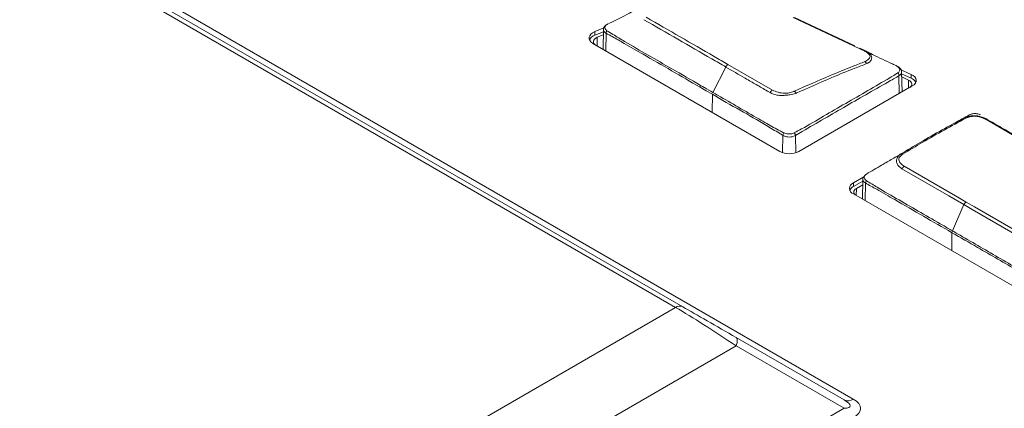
# Model space of a CAD drawing. Header units: millimetres. Extents: x 0 to 1118, y 0 to 864.
# Tile 265 of 372: x 875.77 to 889.45, y 219.04 to 224.43. Entities that reach past the tile are written whole.
import ezdxf

# ---------------------------------------------------------------- set-up
doc = ezdxf.new("R2010")
doc.units = ezdxf.units.MM

msp = doc.modelspace()

# ---------------------------------------------------------------- linework, layer by layer
at = {"color": 7, "linetype": 'Continuous', "lineweight": 15}
for p, q in [((867.055, 230.878), (887.347, 219.164)), ((884.879, 220.436), (867.137, 230.678)), ((867.237, 230.688), (884.979, 220.446)), ((887.507, 223.994), (886.514, 224.461)), ((886.532, 224.463), (887.37, 224.069)), ((883.882, 224.317), (883.757, 224.266)), ((883.757, 224.215), (883.757, 224.266)), ((883.876, 224.263), (883.757, 224.215)), ((883.877, 224.294), (883.871, 224.022)), ((883.732, 224.102), (886.33, 222.602)), ((883.791, 224.187), (883.875, 224.22)), ((887.509, 224.002), (887.438, 224.037)), ((887.449, 224.031), (887.526, 223.995)), ((887.528, 223.992), (887.525, 223.994)), ((885.398, 223.421), (885.577, 223.775)), ((885.607, 223.811), (886.224, 223.455)), ((888.153, 223.672), (887.993, 223.745)), ((888.026, 223.429), (888.02, 223.702)), ((888.153, 223.621), (888.02, 223.681)), ((888.021, 223.637), (888.115, 223.594)), ((888.153, 223.621), (888.153, 223.672)), ((885.226, 223.52), (885.226, 223.52)), ((886.593, 222.602), (888.169, 223.512)), ((890.141, 222.497), (889.179, 223.053)), ((886.546, 222.826), (886.546, 222.826)), ((887.493, 222.248), (887.35, 222.165)), ((887.481, 222.19), (887.35, 222.114)), ((887.482, 222.212), (887.476, 221.941)), ((887.35, 222.114), (887.35, 222.165)), ((887.392, 222.09), (887.48, 222.14)), ((887.35, 222.013), (889.885, 220.55)), ((888.727, 221.5), (888.886, 221.864)), ((878.632, 216.83), (884.879, 220.436)), ((885.722, 220.017), (887.222, 219.151)), ((885.722, 219.902), (879.04, 216.045)), ((887.222, 219.036), (885.722, 219.902)), ((879.04, 214.313), (887.222, 219.036))]:
    msp.add_line(p, q, dxfattribs=at)
at = {"color": 9, "linetype": 'Continuous', "lineweight": 15}
for p, q in [((883.914, 224.244), (883.91, 223.999)), ((883.791, 224.187), (883.788, 224.069)), ((887.987, 223.407), (887.983, 223.652)), ((888.118, 223.483), (888.115, 223.594)), ((885.392, 223.396), (885.388, 223.146)), ((886.366, 222.586), (886.369, 222.827)), ((886.546, 222.826), (886.55, 222.584)), ((887.392, 222.09), (887.389, 221.99)), ((887.52, 222.165), (887.516, 221.918)), ((888.72, 221.474), (888.717, 221.224))]:
    msp.add_line(p, q, dxfattribs=at)
at = {"color": 7, "linetype": 'Continuous', "lineweight": 15, "flags": 128}
for points in [[(883.757, 224.266), (883.726, 224.251), (883.702, 224.232), (883.686, 224.21), (883.678, 224.187), (883.679, 224.164), (883.688, 224.141), (883.706, 224.12), (883.732, 224.102)], [(883.759, 224.086), (883.757, 224.088), (883.745, 224.102), (883.739, 224.117), (883.738, 224.133), (883.743, 224.149), (883.754, 224.163), (883.771, 224.176), (883.791, 224.187)], [(888.115, 223.594), (888.134, 223.583), (888.149, 223.57), (888.158, 223.556), (888.163, 223.541), (888.161, 223.526), (888.155, 223.511), (888.143, 223.497), (888.141, 223.496)], [(888.169, 223.512), (888.193, 223.529), (888.211, 223.549), (888.221, 223.571), (888.223, 223.594), (888.216, 223.616), (888.202, 223.637), (888.181, 223.656), (888.153, 223.672)], [(885.392, 223.396), (885.306, 223.445), (885.22, 223.495)], [(888.886, 221.864), (888.676, 221.986), (888.025, 222.361)], [(888.057, 222.396), (888.801, 221.967), (888.917, 221.9)], [(887.377, 221.997), (887.377, 221.998), (887.365, 222.011), (887.358, 222.024), (887.355, 222.038), (887.358, 222.053), (887.365, 222.066), (887.377, 222.079), (887.392, 222.09)], [(889.748, 221.367), (889.002, 221.798), (888.886, 221.864)], [(888.917, 221.9), (889.033, 221.833), (889.777, 221.403)], [(885.722, 219.902), (885.728, 219.923), (885.733, 219.943), (885.736, 219.961), (885.737, 219.977), (885.736, 219.991), (885.733, 220.003), (885.728, 220.012), (885.722, 220.017)]]:
    msp.add_lwpolyline(points, dxfattribs=at)
at = {"color": 7, "linetype": 'Continuous', "lineweight": 15}
for centre, radius, start, end in [((883.979, 224.245), 0.0645, 148.0232, 180.8555), ((883.794, 224.096), 0.125, 107.2832, 153.066), ((887.518, 223.977), 0.02, 67.1828, 122.6957), ((887.475, 223.796), 0.0645, 24.1464, 56.4808), ((887.911, 223.656), 0.0719, 356.7811, 34.2618), ((888.112, 223.51), 0.118, 26.1311, 69.8629), ((885.272, 223.494), 0.0522, 174.1906, 179.0802), ((885.291, 223.491), 0.0711, 156.3373, 173.5888), ((886.265, 223.391), 0.076, 122.6815, 158.3834), ((886.489, 223.383), 0.0718, 23.5023, 52.063), ((888.898, 223.04), 0.028, 57.9613, 115.4072), ((889.19, 223.034), 0.0217, 67.8897, 119.8667), ((886.45, 222.807), 0.083, 140.5762, 166.3806), ((886.461, 222.856), 0.286, 242.6097, 297.3903), ((888.026, 222.541), 0.0302, 60.908, 116.3471), ((888.093, 222.332), 0.0734, 119.3694, 156.6534), ((887.585, 222.164), 0.0655, 148.1177, 179.5998), ((887.379, 222.089), 0.0813, 110.7834, 249.2166), ((887.4, 222.016), 0.111, 117.1847, 154.2919), ((888.956, 221.836), 0.0747, 121.1342, 157.569), ((888.788, 221.472), 0.0679, 155.4463, 177.9077), ((884.938, 220.354), 0.101, 65.686, 125.6182), ((887.274, 219.266), 0.126, 245.686, 305.6182)]:
    msp.add_arc(centre, radius, start, end, dxfattribs=at)
for centre, major_axis, ratio, start_param, end_param in [((885.622, 219.844), (1.153, -0.777), 0.074754, 1.534386, 2.319784), ((885.722, 220.017), (1.05, -0.606), 0.00007, 1.570837, 2.356235), ((886.672, 219.238), (0.634, -0.172), 0.169735, 5.805519, 6.852716), ((886.672, 219.034), (0.779, 0), 0.333297, 5.759587, 6.806784)]:
    msp.add_ellipse(centre, major_axis=major_axis, ratio=ratio, start_param=start_param, end_param=end_param, dxfattribs=at)
for points, knots in [([(884.425, 224.637), (884.364, 224.598), (884.221, 224.506), (884.047, 224.424), (883.946, 224.377)], [0, 0, 0, 0, 0.421607, 1, 1, 1, 1]), ([(883.94, 224.374), (883.932, 224.369), (883.914, 224.359), (883.9, 224.341), (883.896, 224.324), (883.901, 224.305), (883.912, 224.29), (883.922, 224.281), (883.924, 224.279)], [0, 0, 0, 0, 0.19976, 0.402451, 0.548016, 0.693005, 0.938214, 1, 1, 1, 1]), ([(885.577, 223.775), (885.577, 223.775), (885.512, 223.813), (885.134, 224.032), (884.755, 224.25), (884.44, 224.432)], [0, 0, 0, 0, 0.000009, 0.169835, 1, 1, 1, 1]), ([(884.472, 224.466), (884.786, 224.285), (885.165, 224.067), (885.543, 223.848), (885.607, 223.811)], [0, 0, 0, 0, 0.8299408, 1, 1, 1, 1]), ([(883.93, 224.366), (883.921, 224.361), (883.901, 224.351), (883.884, 224.326), (883.875, 224.304), (883.877, 224.294), (883.877, 224.293)], [0, 0, 0, 0, 0.322098, 0.68682, 0.967898, 1, 1, 1, 1]), ([(885.22, 223.495), (885.088, 223.571), (884.823, 223.723), (884.474, 223.927), (884.194, 224.084), (884.03, 224.184), (883.94, 224.228), (883.914, 224.244), (883.914, 224.244)], [0, 0, 0, 0, 0.303782, 0.607563, 0.808009, 0.934677, 0.999992, 1, 1, 1, 1]), ([(883.924, 224.279), (883.952, 224.262), (884.034, 224.211), (884.333, 224.033), (884.742, 223.8), (885.094, 223.597), (885.226, 223.52)], [0, 0, 0, 0, 0.066164, 0.192475, 0.695169, 1, 1, 1, 1]), ([(887.511, 223.85), (887.53, 223.86), (887.564, 223.877), (887.582, 223.908), (887.582, 223.934), (887.562, 223.96), (887.534, 223.98), (887.512, 223.991), (887.507, 223.994)], [0, 0, 0, 0, 0.26184, 0.460052, 0.594473, 0.72855, 0.940791, 1, 1, 1, 1]), ([(887.893, 223.817), (887.799, 223.861), (887.665, 223.924), (887.545, 223.984), (887.509, 224.002)], [0, 0, 0, 0, 0.701512, 1, 1, 1, 1]), ([(887.526, 223.995), (887.526, 223.995), (887.531, 223.993), (887.554, 223.981), (887.574, 223.967), (887.591, 223.948), (887.601, 223.931), (887.607, 223.899), (887.594, 223.86), (887.562, 223.835), (887.539, 223.825), (887.534, 223.823)], [0, 0, 0, 0, 0.001347, 0.054783, 0.25102, 0.264576, 0.400928, 0.539476, 0.736893, 0.941814, 1, 1, 1, 1]), ([(886.533, 223.439), (886.695, 223.512), (886.966, 223.633), (887.293, 223.765), (887.456, 223.829), (887.511, 223.85)], [0, 0, 0, 0, 0.496898, 0.831901, 1, 1, 1, 1]), ([(887.964, 223.781), (887.95, 223.79), (887.919, 223.808), (887.885, 223.822), (887.866, 223.829)], [0, 0, 0, 0, 0.445362, 1, 1, 1, 1]), ([(886.194, 223.419), (886.194, 223.419), (886.181, 223.426), (886.117, 223.464), (886.001, 223.53), (885.809, 223.641), (885.667, 223.723), (885.577, 223.775)], [0, 0, 0, 0, 0.000687, 0.06449, 0.312291, 0.560873, 1, 1, 1, 1]), ([(886.529, 222.862), (886.563, 222.879), (886.702, 222.951), (886.936, 223.094), (887.244, 223.269), (887.552, 223.447), (887.778, 223.58), (887.921, 223.663), (887.958, 223.688), (887.971, 223.697)], [0, 0, 0, 0, 0.068592, 0.280343, 0.492823, 0.705248, 0.91802, 0.97041, 1, 1, 1, 1]), ([(887.534, 223.823), (887.534, 223.823), (887.481, 223.799), (887.313, 223.738), (886.99, 223.603), (886.717, 223.483), (886.554, 223.411)], [0, 0, 0, 0, 0.000487, 0.169203, 0.503155, 1, 1, 1, 1]), ([(887.971, 223.697), (887.977, 223.701), (887.988, 223.711), (887.996, 223.729), (887.994, 223.747), (887.985, 223.765), (887.971, 223.776), (887.964, 223.781)], [0, 0, 0, 0, 0.196747, 0.396314, 0.594795, 0.793198, 1, 1, 1, 1]), ([(888.018, 223.702), (888.018, 223.708), (888.018, 223.725), (888.005, 223.749), (887.987, 223.768), (887.972, 223.777), (887.967, 223.78)], [0, 0, 0, 0, 0.197536, 0.497312, 0.827437, 1, 1, 1, 1]), ([(887.983, 223.652), (887.97, 223.645), (887.932, 223.624), (887.791, 223.542), (887.561, 223.414), (887.254, 223.235), (886.947, 223.059), (886.711, 222.921), (886.578, 222.844), (886.546, 222.826)], [0, 0, 0, 0, 0.02683, 0.080248, 0.293884, 0.507506, 0.721127, 0.934749, 1, 1, 1, 1]), ([(885.226, 223.52), (885.24, 223.512), (885.258, 223.502), (885.315, 223.469), (885.36, 223.443), (885.399, 223.42)], [0, 0, 0, 0, 0.23326, 0.314883, 1, 1, 1, 1]), ([(885.399, 223.421), (885.423, 223.407), (885.541, 223.339), (885.753, 223.217), (885.978, 223.085), (886.141, 222.994), (886.24, 222.935), (886.317, 222.895), (886.367, 222.869), (886.386, 222.86)], [0, 0, 0, 0, 0.072064, 0.360321, 0.648578, 0.76249, 0.855737, 0.947473, 1, 1, 1, 1]), ([(886.554, 223.411), (886.554, 223.411), (886.551, 223.41), (886.524, 223.399), (886.476, 223.388), (886.422, 223.384), (886.366, 223.379), (886.325, 223.379), (886.257, 223.39), (886.223, 223.406), (886.194, 223.419)], [0, 0, 0, 0, 0.0015481, 0.0341783, 0.2540523, 0.4115968, 0.4548218, 0.6775285, 0.7218073, 1, 1, 1, 1]), ([(886.224, 223.455), (886.249, 223.443), (886.298, 223.42), (886.366, 223.411), (886.418, 223.41), (886.466, 223.415), (886.506, 223.428), (886.529, 223.438), (886.533, 223.439)], [0, 0, 0, 0, 0.27801, 0.544223, 0.585457, 0.737591, 0.962688, 1, 1, 1, 1]), ([(886.369, 222.827), (886.354, 222.837), (886.308, 222.867), (886.232, 222.905), (886.05, 223.021), (885.77, 223.176), (885.52, 223.321), (885.392, 223.396)], [0, 0, 0, 0, 0.047004, 0.140268, 0.23352, 0.606529, 1, 1, 1, 1]), ([(888.013, 222.568), (888.102, 222.622), (888.292, 222.737), (888.583, 222.903), (888.785, 223.011), (888.886, 223.066)], [0, 0, 0, 0, 0.306049, 0.652529, 1, 1, 1, 1]), ([(888.913, 223.064), (888.813, 223.01), (888.611, 222.902), (888.32, 222.736), (888.13, 222.621), (888.041, 222.568)], [0, 0, 0, 0, 0.3473043, 0.694424, 1, 1, 1, 1]), ([(888.964, 223.112), (888.897, 223.074), (888.827, 223.035), (888.758, 222.996), (888.756, 222.995)], [0, 0, 0, 0, 0.9670189, 1, 1, 1, 1]), ([(888.886, 223.066), (888.907, 223.074), (888.944, 223.09), (888.999, 223.098), (889.045, 223.099), (889.093, 223.094), (889.152, 223.077), (889.185, 223.061), (889.198, 223.054)], [0, 0, 0, 0, 0.236036, 0.426179, 0.477737, 0.637251, 0.844602, 1, 1, 1, 1]), ([(889.179, 223.053), (889.167, 223.059), (889.139, 223.073), (889.089, 223.088), (889.027, 223.094), (888.966, 223.086), (888.931, 223.071), (888.913, 223.064)], [0, 0, 0, 0, 0.160648, 0.369005, 0.524127, 0.762874, 1, 1, 1, 1]), ([(889.113, 223.113), (889.108, 223.115), (889.092, 223.121), (889.066, 223.127), (889.036, 223.129), (889.001, 223.126), (888.979, 223.118), (888.964, 223.112)], [0, 0, 0, 0, 0.127496, 0.353035, 0.515865, 0.679688, 1, 1, 1, 1]), ([(889.198, 223.054), (889.233, 223.034), (889.339, 222.973), (889.515, 222.871), (889.728, 222.748), (889.943, 222.624), (890.088, 222.54), (890.161, 222.498)], [0, 0, 0, 0, 0.109645, 0.328736, 0.547827, 0.773914, 1, 1, 1, 1]), ([(886.546, 222.826), (886.538, 222.821), (886.519, 222.81), (886.482, 222.802), (886.44, 222.802), (886.4, 222.809), (886.38, 222.821), (886.369, 222.827)], [0, 0, 0, 0, 0.1664487, 0.3795869, 0.5927892, 0.7966608, 1, 1, 1, 1]), ([(886.386, 222.86), (886.394, 222.856), (886.411, 222.849), (886.444, 222.846), (886.477, 222.846), (886.507, 222.851), (886.522, 222.858), (886.529, 222.862)], [0, 0, 0, 0, 0.193166, 0.407369, 0.628455, 0.842424, 1, 1, 1, 1]), ([(886.546, 222.826), (886.546, 222.829), (886.545, 222.834), (886.541, 222.844), (886.535, 222.853), (886.531, 222.859), (886.529, 222.862)], [0, 0, 0, 0, 0.250053, 0.50007, 0.750052, 1, 1, 1, 1]), ([(888.088, 222.614), (888.042, 222.587), (887.95, 222.533), (887.851, 222.475), (887.801, 222.446)], [0, 0, 0, 0, 0.497088, 1, 1, 1, 1]), ([(888.025, 222.361), (888.004, 222.377), (887.967, 222.404), (887.951, 222.446), (887.948, 222.476), (887.952, 222.502), (887.966, 222.534), (887.996, 222.556), (888.013, 222.568)], [0, 0, 0, 0, 0.256994, 0.435753, 0.518339, 0.608051, 0.775867, 1, 1, 1, 1]), ([(888.041, 222.568), (888.025, 222.556), (887.998, 222.537), (887.982, 222.507), (887.981, 222.475), (888, 222.436), (888.038, 222.41), (888.057, 222.396)], [0, 0, 0, 0, 0.231465, 0.397413, 0.481538, 0.74157, 1, 1, 1, 1]), ([(887.805, 222.448), (887.784, 222.436), (887.692, 222.383), (887.602, 222.329), (887.531, 222.288)], [0, 0, 0, 0, 0.227222, 1, 1, 1, 1]), ([(887.527, 222.284), (887.522, 222.281), (887.508, 222.271), (887.488, 222.247), (887.48, 222.222), (887.482, 222.212), (887.482, 222.212)], [0, 0, 0, 0, 0.2098138, 0.6610423, 0.9830955, 1, 1, 1, 1]), ([(887.531, 222.288), (887.525, 222.283), (887.512, 222.272), (887.501, 222.254), (887.5, 222.235), (887.51, 222.216), (887.522, 222.205), (887.529, 222.199)], [0, 0, 0, 0, 0.189123, 0.39968, 0.598829, 0.771957, 1, 1, 1, 1]), ([(887.529, 222.199), (887.579, 222.167), (887.727, 222.074), (887.985, 221.929), (888.288, 221.752), (888.536, 221.61), (888.682, 221.526), (888.727, 221.5)], [0, 0, 0, 0, 0.129882, 0.382749, 0.635797, 0.888846, 1, 1, 1, 1]), ([(888.72, 221.474), (888.588, 221.55), (888.323, 221.703), (887.974, 221.905), (887.707, 222.059), (887.567, 222.135), (887.52, 222.165), (887.52, 222.165)], [0, 0, 0, 0, 0.330742, 0.661483, 0.870168, 0.999991, 1, 1, 1, 1]), ([(888.727, 221.5), (888.75, 221.486), (888.868, 221.418), (889.175, 221.242), (889.55, 221.021), (889.839, 220.861), (889.936, 220.807)], [0, 0, 0, 0, 0.0586525, 0.2932626, 0.7624829, 1, 1, 1, 1]), ([(889.922, 220.775), (889.828, 220.831), (889.546, 221), (889.145, 221.229), (888.839, 221.406), (888.72, 221.474)], [0, 0, 0, 0, 0.2359965, 0.7041641, 1, 1, 1, 1])]:
    msp.add_open_spline(points, degree=3, knots=knots, dxfattribs=at)
at = {"color": 9, "linetype": 'Continuous', "lineweight": 15}
for points, knots in [([(883.914, 224.244), (883.914, 224.244), (883.912, 224.246), (883.899, 224.254), (883.884, 224.268), (883.875, 224.284), (883.877, 224.292), (883.877, 224.293)], [0, 0, 0, 0, 0.0001481, 0.1177173, 0.6107075, 0.9437214, 1, 1, 1, 1]), ([(888.018, 223.702), (888.019, 223.699), (888.02, 223.687), (888.009, 223.669), (887.992, 223.658), (887.983, 223.652)], [0, 0, 0, 0, 0.171561, 0.586532, 1, 1, 1, 1]), ([(887.52, 222.165), (887.52, 222.165), (887.511, 222.17), (887.496, 222.18), (887.482, 222.196), (887.483, 222.208), (887.483, 222.212)], [0, 0, 0, 0, 0.0001522, 0.3914272, 0.7695971, 1, 1, 1, 1])]:
    msp.add_open_spline(points, degree=3, knots=knots, dxfattribs=at)
at = {"color": 7, "linetype": 'Continuous', "lineweight": 15}
msp.add_open_spline([(885.577, 223.775), (885.578, 223.779), (885.582, 223.787), (885.59, 223.797), (885.598, 223.805), (885.604, 223.809), (885.607, 223.811)], degree=3, dxfattribs=at)

doc.saveas('drawing.dxf')
